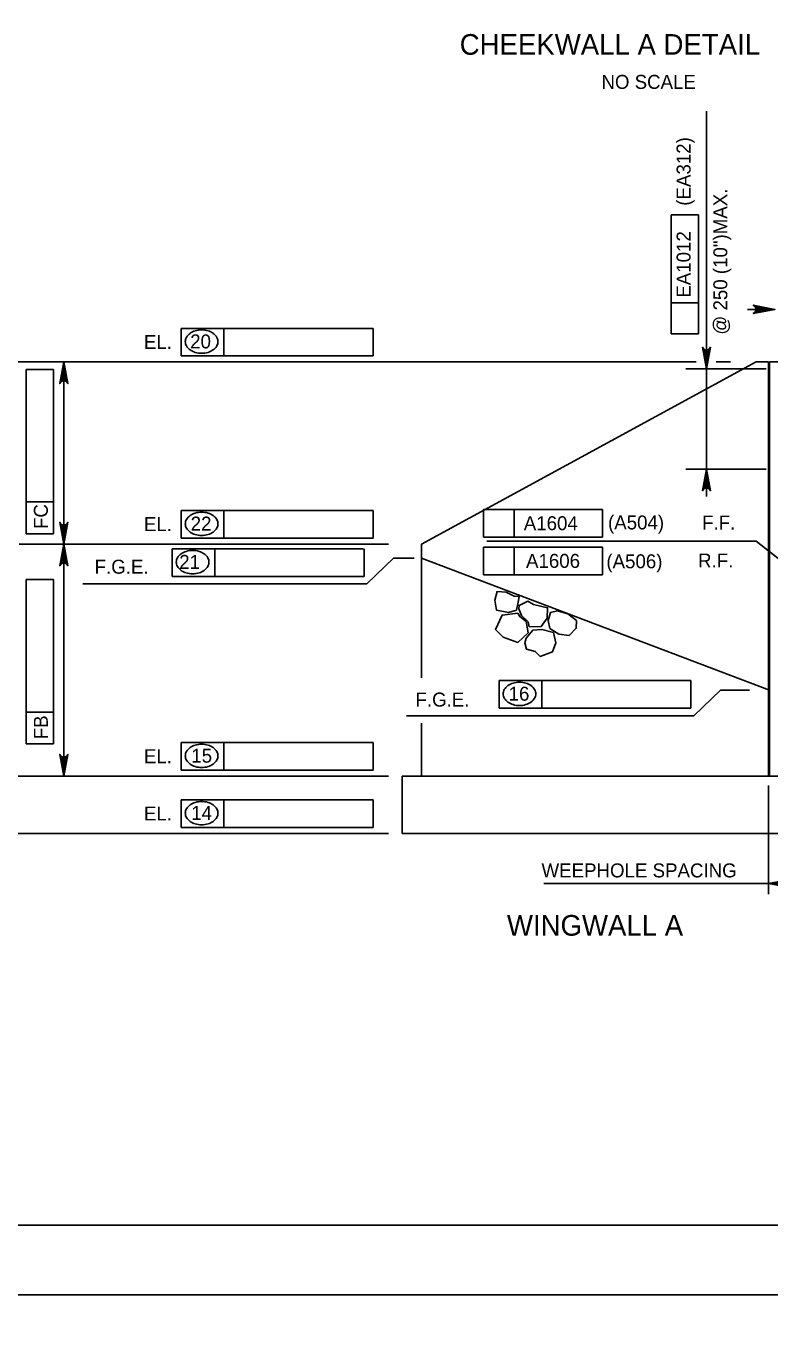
# Model space of a CAD drawing. Extents: x 634540 to 640306, y 296059 to 300275.
# Drawn here: x 638496.3 to 638656, y 297240 to 297519.9 of the extents above; entities that cross this region are included whole.
import ezdxf

# ---------------------------------------------------------------- set-up
doc = ezdxf.new("R2010")
doc.units = 0
for name, color, linetype in [('1', 7, 'Continuous'), ('10', 7, 'Continuous'), ('2', 7, 'Continuous'), ('3', 7, 'Continuous'), ('4', 7, 'Continuous'), ('PLT-BNDY', 7, 'Continuous')]:
    doc.layers.add(name, color=color, linetype=linetype)

# ---------------------------------------------------------------- blocks, each defined once
blk = doc.blocks.new('ROCK')
at = {"layer": '4'}
for points in [[(2.36725, 1.088), (2.2065, 0.82625), (2.378625, 0.506625), (2.66975, 0.3095), (3.128875, 0.403375), (3.48475, 0.6775), (3.4915, 1.123375), (3.25625, 1.36725), (2.783625, 1.308375)], [(1.10175, -0.02725), (1.4015, -0.159125), (1.78825, -0.148875), (1.980875, -0.266), (2.343375, 0.09475), (2.27875, 0.5505), (1.969375, 0.883), (1.4225, 0.553625), (1.152875, 0.479), (1.0105, 0.082)], [(0.74675, 0.359875), (0.882, 0.16), (1.072875, -0.144), (0.892, -0.457375), (0.448125, -0.758625), (0.1, -0.49325), (-0.095, -0.146375), (0.202875, 0.1025), (0.579125, 0.219875)], [(2.231375, -0.71725), (2.2025, -0.266375), (2.45475, 0.037125), (2.9085, 0.28875), (3.2995, 0.047625), (3.46875, -0.344), (3.231625, -0.855), (2.92, -0.860375), (2.5765, -1.054625), (2.340375, -0.904375)], [(1.2085, -0.192875), (0.778375, -0.737625), (1.008375, -1.391375), (1.48725, -1.396875), (2.09825, -1.106625), (2.133375, -0.486375), (1.723125, -0.203375), (1.37425, -0.239875)]]:
    blk.add_lwpolyline(points, close=True, dxfattribs=at)
blk = doc.blocks.new('V')
at = {"layer": '1'}
blk.add_line((0, 0), (0, 0), dxfattribs=at)

msp = doc.modelspace()

# ---------------------------------------------------------------- linework, layer by layer
at = {"layer": '10'}
for p, q in [((638653.11, 297447.85), (638581.18, 297408.72)), ((638653.11, 297447.85), (638655.77, 297447.85)), ((638655.77, 297447.85), (638655.77, 297358.89)), ((638655.99, 297447.85), (638655.99, 297358.89)), ((638655.99, 297447.85), (638663.68, 297447.85)), ((638581.18, 297408.72), (638581.18, 297379.99)), ((638655.99, 297377.35), (638581.18, 297405.65)), ((638581.18, 297370.22), (638581.18, 297358.89)), ((638577.08, 297358.89), (638577.08, 297346.59)), ((638738.3, 297358.89), (638577.08, 297358.89)), ((638577.08, 297346.59), (638958.32, 297346.59))]:
    msp.add_line(p, q, dxfattribs=at)
at = {"layer": '2'}
msp.add_line((639261.46, 297262.46), (638475.46, 297262.46), dxfattribs=at)
at = {"layer": '3'}
for p, q in [((638642.41, 297452.21), (638642.41, 297501.68)), ((638642.41, 297452.21), (638642.41, 297501.68)), ((638634.8, 297453.89), (638634.8, 297479.43)), ((638634.8, 297479.43), (638640.71, 297479.43)), ((638640.71, 297479.43), (638640.71, 297453.89)), ((638640.71, 297460.49), (638634.8, 297460.49)), ((638657.12, 297459.1), (638651.23, 297459.1)), ((638529.61, 297455.03), (638538.78, 297455.03)), ((638529.61, 297449.13), (638529.61, 297455.03)), ((638538.78, 297449.13), (638538.78, 297455.03)), ((638538.78, 297455.03), (638570.82, 297455.03)), ((638570.82, 297455.03), (638570.82, 297449.13)), ((638640.71, 297453.89), (638634.8, 297453.89)), ((638642.41, 297449.26), (638642.41, 297452.21)), ((638570.82, 297449.13), (638529.61, 297449.13)), ((638640.21, 297447.85), (638486.06, 297447.85)), ((638499.38, 297447.85), (638487.41, 297447.85)), ((638496.28, 297446.23), (638502.18, 297446.23)), ((638496.28, 297417.77), (638496.28, 297446.23)), ((638539.5, 297447.85), (638499.96, 297447.85)), ((638502.18, 297446.23), (638502.18, 297410.93)), ((638504.39, 297408.72), (638504.39, 297447.85)), ((638655.22, 297446.31), (638637.98, 297446.31)), ((638642.41, 297424.83), (638642.41, 297446.31)), ((638647.58, 297447.85), (638644.47, 297447.85)), ((638655.22, 297424.83), (638637.98, 297424.83)), ((638642.41, 297421.88), (638642.41, 297418.93)), ((638496.28, 297410.93), (638496.28, 297417.77)), ((638502.18, 297417.77), (638496.28, 297417.77)), ((638529.61, 297415.91), (638538.78, 297415.91)), ((638529.61, 297410), (638529.61, 297415.91)), ((638538.78, 297410), (638538.78, 297415.91)), ((638538.78, 297415.91), (638570.82, 297415.91)), ((638570.82, 297415.91), (638570.82, 297410)), ((638594.54, 297416.11), (638620.08, 297416.11)), ((638594.54, 297410.2), (638594.54, 297416.11)), ((638601.13, 297410.2), (638601.13, 297416.11)), ((638620.08, 297416.11), (638620.08, 297410.2)), ((638502.18, 297410.93), (638496.28, 297410.93)), ((638570.82, 297410), (638529.61, 297410)), ((638620.08, 297410.2), (638594.54, 297410.2)), ((638574.09, 297408.72), (638494.78, 297408.72)), ((638539.5, 297408.72), (638499.96, 297408.72)), ((638545.91, 297408.72), (638499.96, 297408.72)), ((638503.81, 297408.72), (638539.33, 297408.72)), ((638504.39, 297358.89), (638504.39, 297408.72)), ((638527.67, 297401.78), (638527.67, 297407.69)), ((638527.67, 297407.69), (638536.85, 297407.69)), ((638536.84, 297401.78), (638536.84, 297407.69)), ((638536.84, 297407.69), (638568.71, 297407.69)), ((638568.88, 297407.69), (638568.88, 297401.78)), ((638594.54, 297402.12), (638594.54, 297408.02)), ((638594.54, 297408.02), (638620.08, 297408.02)), ((638595.21, 297409.32), (638653.11, 297409.32)), ((638601.13, 297402.12), (638601.13, 297408.02)), ((638620.08, 297408.02), (638620.08, 297402.12)), ((638667.66, 297397.84), (638653.11, 297409.32)), ((638575.2, 297405.65), (638569.48, 297400.14)), ((638568.88, 297401.78), (638527.67, 297401.78)), ((638620.08, 297402.12), (638594.54, 297402.12)), ((638496.28, 297401.09), (638502.18, 297401.09)), ((638496.28, 297372.64), (638496.28, 297401.09)), ((638502.18, 297401.09), (638502.18, 297365.79)), ((638569.48, 297400.14), (638508.46, 297400.14)), ((638597.87, 297379.39), (638607.05, 297379.39)), ((638597.87, 297373.49), (638597.87, 297379.39)), ((638607.05, 297373.49), (638607.05, 297379.39)), ((638607.05, 297379.39), (638639.09, 297379.39)), ((638639.09, 297379.39), (638639.09, 297373.49)), ((638645.4, 297377.35), (638639.69, 297371.84)), ((638651.66, 297377.35), (638645.4, 297377.35)), ((638639.09, 297373.49), (638597.87, 297373.49)), ((638496.28, 297365.79), (638496.28, 297372.64)), ((638502.18, 297372.64), (638496.28, 297372.64)), ((638639.69, 297371.84), (638578, 297371.84)), ((638502.18, 297365.79), (638496.28, 297365.79)), ((638529.61, 297366.08), (638538.78, 297366.08)), ((638529.61, 297360.17), (638529.61, 297366.08)), ((638538.78, 297360.17), (638538.78, 297366.08)), ((638538.78, 297366.08), (638570.82, 297366.08)), ((638570.82, 297366.08), (638570.82, 297360.17)), ((638570.82, 297360.17), (638529.61, 297360.17)), ((638574.09, 297358.89), (638486.06, 297358.89)), ((638499.38, 297358.89), (638487.41, 297358.89)), ((638545.91, 297358.89), (638499.96, 297358.89)), ((638503.81, 297358.89), (638539.33, 297358.89)), ((638655.77, 297356.84), (638655.77, 297333.56)), ((638529.61, 297353.77), (638538.78, 297353.77)), ((638529.61, 297347.87), (638529.61, 297353.77)), ((638538.78, 297347.87), (638538.78, 297353.77)), ((638538.78, 297353.77), (638570.82, 297353.77)), ((638570.82, 297353.77), (638570.82, 297347.87)), ((638574.09, 297346.59), (638486.06, 297346.59)), ((638570.82, 297347.87), (638529.61, 297347.87)), ((638888.42, 297335.83), (638607.52, 297335.83))]:
    msp.add_line(p, q, dxfattribs=at)
for points in [[(638657.12, 297459.1), (638652.46, 297458.23), (638652.82, 297458.48), (638653.01, 297458.79), (638653.06, 297459.1), (638653.01, 297459.42), (638652.82, 297459.73), (638652.46, 297459.98), (638657.12, 297459.1), (638652.82, 297459.73), (638653.01, 297459.42), (638657.12, 297459.1), (638653.06, 297459.1), (638653.01, 297458.79), (638657.12, 297459.1), (638652.82, 297458.48)], [(638642.41, 297446.31), (638641.54, 297450.97), (638641.79, 297450.61), (638642.1, 297450.43), (638642.41, 297450.37), (638642.72, 297450.43), (638643.04, 297450.61), (638643.28, 297450.97), (638642.41, 297446.31), (638643.04, 297450.61), (638642.72, 297450.43), (638642.41, 297446.31), (638642.41, 297450.37), (638642.1, 297450.43), (638642.41, 297446.31), (638641.79, 297450.61)], [(638504.39, 297447.85), (638505.26, 297443.19), (638505.01, 297443.54), (638504.7, 297443.73), (638504.39, 297443.78), (638504.08, 297443.73), (638503.76, 297443.54), (638503.51, 297443.19), (638504.39, 297447.85), (638503.76, 297443.54), (638504.08, 297443.73), (638504.39, 297447.85), (638504.39, 297443.78), (638504.7, 297443.73), (638504.39, 297447.85), (638505.01, 297443.54)], [(638642.41, 297424.83), (638643.28, 297420.17), (638643.04, 297420.53), (638642.72, 297420.72), (638642.41, 297420.77), (638642.1, 297420.72), (638641.79, 297420.53), (638641.54, 297420.17), (638642.41, 297424.83), (638641.79, 297420.53), (638642.1, 297420.72), (638642.41, 297424.83), (638642.41, 297420.77), (638642.72, 297420.72), (638642.41, 297424.83), (638643.04, 297420.53)], [(638504.39, 297408.72), (638503.51, 297413.38), (638503.76, 297413.02), (638504.08, 297412.84), (638504.39, 297412.78), (638504.7, 297412.84), (638505.01, 297413.02), (638505.26, 297413.38), (638504.39, 297408.72), (638505.01, 297413.02), (638504.7, 297412.84), (638504.39, 297408.72), (638504.39, 297412.78), (638504.08, 297412.84), (638504.39, 297408.72), (638503.76, 297413.02)], [(638504.39, 297408.72), (638505.26, 297404.06), (638505.01, 297404.42), (638504.7, 297404.6), (638504.39, 297404.66), (638504.08, 297404.6), (638503.76, 297404.42), (638503.51, 297404.06), (638504.39, 297408.72), (638503.76, 297404.42), (638504.08, 297404.6), (638504.39, 297408.72), (638504.39, 297404.66), (638504.7, 297404.6), (638504.39, 297408.72), (638505.01, 297404.42)], [(638504.39, 297358.89), (638503.51, 297363.55), (638503.76, 297363.19), (638504.08, 297363.01), (638504.39, 297362.95), (638504.7, 297363.01), (638505.01, 297363.19), (638505.26, 297363.55), (638504.39, 297358.89), (638505.01, 297363.19), (638504.7, 297363.01), (638504.39, 297358.89), (638504.39, 297362.95), (638504.08, 297363.01), (638504.39, 297358.89), (638503.76, 297363.19)]]:
    msp.add_lwpolyline(points, dxfattribs=at)
for points in [[(638654.18, 297459.6), (638654.18, 297458.61), (638657.13, 297459.1)], [(638641.92, 297449.26), (638642.9, 297449.26), (638642.41, 297446.31)], [(638503.9, 297444.89), (638504.88, 297444.89), (638504.39, 297447.85)], [(638641.92, 297421.88), (638642.9, 297421.88), (638642.41, 297424.83)], [(638503.9, 297411.67), (638504.88, 297411.67), (638504.39, 297408.72)], [(638503.9, 297405.77), (638504.88, 297405.77), (638504.39, 297408.72)], [(638503.9, 297361.84), (638504.88, 297361.84), (638504.39, 297358.89)]]:
    msp.add_lwpolyline(points, close=True, dxfattribs=at)
for centre, radius, start, end in [((638533.98, 297449.83), 4.87, 90, 106.5358), ((638533.98, 297449.83), 4.87, 73.4642, 90), ((638532.31, 297452.19), 1.83, 149.9767, 180), ((638532.31, 297452.19), 1.83, 180, 210.0233), ((638533.11, 297451.72), 2.76, 125.6316, 149.9767), ((638533.64, 297450.99), 3.66, 106.5358, 125.6316), ((638534.33, 297450.99), 3.66, 54.3684, 73.4642), ((638534.86, 297451.72), 2.76, 30.0233, 54.3684), ((638535.66, 297452.19), 1.83, 0, 30.0233), ((638535.66, 297452.19), 1.83, 329.9767, 0), ((638533.11, 297452.65), 2.76, 210.0233, 234.3684), ((638533.64, 297453.39), 3.66, 234.3684, 253.4642), ((638533.98, 297454.55), 4.87, 253.4642, 270), ((638533.98, 297454.55), 4.87, 270, 286.5358), ((638534.33, 297453.39), 3.66, 286.5358, 305.6316), ((638534.86, 297452.65), 2.76, 305.6316, 329.9767), ((638533.64, 297411.86), 3.66, 106.5358, 125.6316), ((638533.98, 297410.7), 4.87, 90, 106.5358), ((638533.98, 297410.7), 4.87, 73.4642, 90), ((638534.33, 297411.86), 3.66, 54.3684, 73.4642), ((638532.31, 297413.06), 1.83, 149.9767, 180), ((638532.31, 297413.06), 1.83, 180, 210.0233), ((638533.11, 297412.6), 2.76, 125.6316, 149.9767), ((638534.86, 297412.6), 2.76, 30.0233, 54.3684), ((638535.66, 297413.06), 1.83, 0, 30.0233), ((638535.66, 297413.06), 1.83, 329.9767, 0), ((638533.11, 297413.53), 2.76, 210.0233, 234.3684), ((638533.64, 297414.26), 3.66, 234.3684, 253.4642), ((638533.98, 297415.42), 4.87, 253.4642, 270), ((638533.98, 297415.42), 4.87, 270, 286.5358), ((638534.33, 297414.26), 3.66, 286.5358, 305.6316), ((638534.86, 297413.53), 2.76, 305.6316, 329.9767), ((638531.7, 297403.64), 3.66, 106.5358, 125.6316), ((638532.05, 297402.48), 4.87, 90, 106.5358), ((638532.05, 297402.48), 4.87, 73.4642, 90), ((638532.39, 297403.64), 3.66, 54.3684, 73.4642), ((638530.37, 297404.84), 1.83, 149.9767, 180), ((638530.37, 297404.84), 1.83, 180, 210.0233), ((638531.18, 297404.38), 2.76, 125.6316, 149.9767), ((638532.92, 297404.38), 2.76, 30.0233, 54.3684), ((638533.73, 297404.84), 1.83, 0, 30.0233), ((638533.73, 297404.84), 1.83, 329.9767, 0), ((638531.18, 297405.31), 2.76, 210.0233, 234.3684), ((638531.7, 297406.04), 3.66, 234.3684, 253.4642), ((638532.05, 297407.2), 4.87, 253.4642, 270), ((638532.05, 297407.2), 4.87, 270, 286.5358), ((638532.39, 297406.04), 3.66, 286.5358, 305.6316), ((638532.92, 297405.31), 2.76, 305.6316, 329.9767), ((638602.25, 297374.18), 4.87, 90, 106.5358), ((638602.25, 297374.18), 4.87, 73.4642, 90), ((638600.58, 297376.54), 1.83, 149.9767, 180), ((638600.58, 297376.54), 1.83, 180, 210.0233), ((638601.38, 297376.08), 2.76, 125.6316, 149.9767), ((638601.91, 297375.34), 3.66, 106.5358, 125.6316), ((638602.6, 297375.34), 3.66, 54.3684, 73.4642), ((638603.12, 297376.08), 2.76, 30.0233, 54.3684), ((638603.93, 297376.54), 1.83, 0, 30.0233), ((638603.93, 297376.54), 1.83, 329.9767, 0), ((638601.38, 297377.01), 2.76, 210.0233, 234.3684), ((638601.91, 297377.74), 3.66, 234.3684, 253.4642), ((638602.25, 297378.9), 4.87, 253.4642, 270), ((638602.25, 297378.9), 4.87, 270, 286.5358), ((638602.6, 297377.74), 3.66, 286.5358, 305.6316), ((638603.12, 297377.01), 2.76, 305.6316, 329.9767), ((638533.11, 297362.77), 2.76, 125.6316, 149.9767), ((638533.64, 297362.03), 3.66, 106.5358, 125.6316), ((638533.98, 297360.87), 4.87, 90, 106.5358), ((638533.98, 297360.87), 4.87, 73.4642, 90), ((638534.33, 297362.03), 3.66, 54.3684, 73.4642), ((638534.86, 297362.77), 2.76, 30.0233, 54.3684), ((638532.31, 297363.23), 1.83, 149.9767, 180), ((638532.31, 297363.23), 1.83, 180, 210.0233), ((638533.11, 297363.7), 2.76, 210.0233, 234.3684), ((638534.86, 297363.7), 2.76, 305.6316, 329.9767), ((638535.66, 297363.23), 1.83, 0, 30.0233), ((638535.66, 297363.23), 1.83, 329.9767, 0), ((638533.64, 297364.43), 3.66, 234.3684, 253.4642), ((638533.98, 297365.59), 4.87, 253.4642, 270), ((638533.98, 297365.59), 4.87, 270, 286.5358), ((638534.33, 297364.43), 3.66, 286.5358, 305.6316), ((638532.31, 297350.93), 1.83, 149.9767, 180), ((638533.11, 297350.46), 2.76, 125.6316, 149.9767), ((638533.64, 297349.73), 3.66, 106.5358, 125.6316), ((638533.98, 297348.57), 4.87, 90, 106.5358), ((638533.98, 297348.57), 4.87, 73.4642, 90), ((638534.33, 297349.73), 3.66, 54.3684, 73.4642), ((638534.86, 297350.46), 2.76, 30.0233, 54.3684), ((638535.66, 297350.93), 1.83, 0, 30.0233), ((638532.31, 297350.93), 1.83, 180, 210.0233), ((638533.11, 297351.39), 2.76, 210.0233, 234.3684), ((638533.64, 297352.13), 3.66, 234.3684, 253.4642), ((638533.98, 297353.29), 4.87, 253.4642, 270), ((638533.98, 297353.29), 4.87, 270, 286.5358), ((638534.33, 297352.13), 3.66, 286.5358, 305.6316), ((638534.86, 297351.39), 2.76, 305.6316, 329.9767), ((638535.66, 297350.93), 1.83, 329.9767, 0)]:
    msp.add_arc(centre, radius, start, end, dxfattribs=at)
at = {"layer": '4'}
msp.add_line((638579.64, 297405.65), (638575.2, 297405.65), dxfattribs=at)
msp.add_lwpolyline([(638655.77, 297335.84), (638660.43, 297336.71), (638660.07, 297336.46), (638659.88, 297336.15), (638659.83, 297335.84), (638659.88, 297335.53), (638660.07, 297335.21), (638660.43, 297334.97), (638655.77, 297335.84), (638660.07, 297335.21), (638659.88, 297335.53), (638655.77, 297335.84), (638659.83, 297335.84), (638659.88, 297336.15), (638655.77, 297335.84), (638660.07, 297336.46)], dxfattribs=at)
at = {"layer": 'PLT-BNDY'}
for points in [[(638435.46, 297841.46), (639276.46, 297841.46), (639276.46, 297247.46), (638435.46, 297247.46)], [(638435.46, 297247.46), (639276.46, 297247.46), (639276.46, 296653.46), (638435.46, 296653.46)]]:
    msp.add_lwpolyline(points, close=True, dxfattribs=at)

# ---------------------------------------------------------------- block references
at = {"layer": '3', "xscale": 0.78743606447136, "yscale": 0.78743606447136}
for p in [(638552.92, 297415.99), (638552.78, 297407.69)]:
    msp.add_blockref('V', p, dxfattribs=at)
at = {"layer": '3', "xscale": 4.921475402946, "yscale": 4.921475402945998, "rotation": -44.503733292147}
msp.add_blockref('ROCK', (638598.33, 297398.73), dxfattribs=at)

# ---------------------------------------------------------------- texts
at = {"layer": '3'}
for s, height, p in [('CHEEKWALL A DETAIL', 4.4294, (638589.42, 297513.79)), ('NO SCALE', 3, (638619.86, 297506.46)), ('EL.', 3, (638521.59, 297450.61)), ('20', 3, (638531.52, 297450.73)), ('EL.', 3, (638521.59, 297411.49)), ('22', 3, (638531.63, 297411.6)), ('A1604', 3, (638603.18, 297411.69)), ('(A504)', 3, (638621.27, 297411.86)), ('F.F.', 3, (638641.48, 297411.83)), ('F.G.E.', 3, (638511, 297402.35)), ('21', 3, (638529.17, 297403.38)), ('A1606', 3, (638603.66, 297403.6)), ('(A506)', 3, (638620.92, 297403.51)), ('R.F.', 3, (638640.61, 297403.68)), ('F.G.E.', 3, (638579.92, 297373.82)), ('16', 3, (638599.92, 297375.08)), ('EL.', 3, (638521.59, 297361.66)), ('15', 3, (638531.77, 297361.77)), ('EL.', 3, (638521.59, 297349.35)), ('14', 3, (638531.74, 297349.47)), ('WEEPHOLE SPACING', 3.0001, (638606.99, 297337.13)), ('WINGWALL A', 4.429, (638599.56, 297324.62))]:
    msp.add_text(s, height=height, dxfattribs=at).set_placement(p)
for s, height, p in [('(EA312)', 3, (638639, 297481.37)), ('@ 250 (10")MAX.', 3.0001, (638646.89, 297453.68)), ('EA1012', 3, (638639, 297461.62)), ('FC', 3, (638500.95, 297411.94)), ('FB', 3, (638500.95, 297366.8))]:
    msp.add_text(s, height=height, rotation=90, dxfattribs=at).set_placement(p)

doc.saveas('drawing.dxf')
